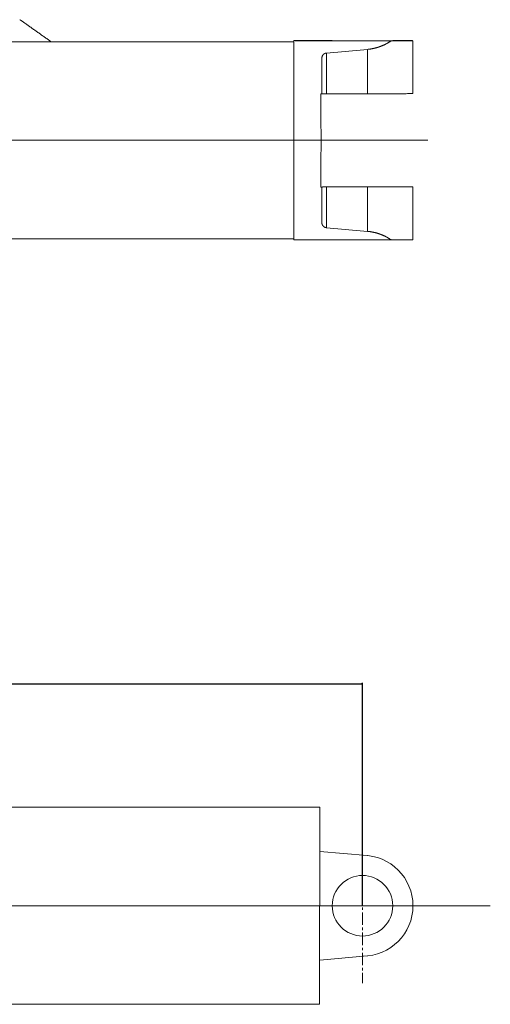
# Model space of a CAD drawing. Extents: x 0 to 59450, y 0 to 42050.
# Tile 304 of 304: x 52149 to 53082, y 35956 to 37909. Entities that reach past the tile are written whole.
import ezdxf

# ---------------------------------------------------------------- set-up
doc = ezdxf.new("R2010")
doc.units = 0
doc.header["$LTSCALE"] = 20
doc.header["$MEASUREMENT"] = 0
doc.linetypes.add('CENTER', pattern=[2, 1.25, -0.25, 0.25, -0.25])
doc.layers.get('0').update_dxf_attribs({"linetype": 'CONTINUOUS'})
doc.layers.get('Defpoints').update_dxf_attribs({"linetype": 'CONTINUOUS'})
doc.dimstyles.new('DXF001', dxfattribs={"dimtxt": 3.1, "dimasz": 2, "dimexe": 2, "dimexo": 0.8, "dimgap": 0.09, "dimtad": 1, "dimdsep": 46, "dimtxsty": 'STANDARD', "dimcen": 0.09, "dimazin": 2, "dimtfac": 0.645161, "dimtdec": 4, "dimtmove": 0, "dimatfit": 3, "dimfxl": 1, "dimtvp": 0.66129, "dimtolj": 1, "dimtzin": 0, "dimarcsym": 0})

# ---------------------------------------------------------------- blocks, each defined once
blk = doc.blocks.new('_OPEN')
at = {"color": 0, "linetype": 'ByBlock', "lineweight": -2}
for p, q in [((-1, 0.166667), (0, 0)), ((0, 0), (-1, -0.166667)), ((0, 0), (-1, 0))]:
    blk.add_line(p, q, dxfattribs=at)
blk = doc.blocks.new('*D35')
at = {"color": 0, "linetype": 'Continuous', "lineweight": -2}
for p, q in [((47787, 36152.5), (47787, 36593.7)), ((47789, 36591.7), (52826.8, 36591.7)), ((52828.8, 36152.5), (52828.8, 36593.7))]:
    blk.add_line(p, q, dxfattribs=at)
at = {"layer": 'Defpoints', "color": 0, "linetype": 'Continuous'}
for p in [(52828.8, 36591.7), (47787, 36151.7), (52828.8, 36151.7)]:
    blk.add_point(p, dxfattribs=at)
at = {"color": 0, "linetype": 'Continuous', "lineweight": -2, "xscale": 2, "yscale": 2, "zscale": 2, "rotation": 180}
blk.add_blockref('_OPEN', (47787, 36591.7), dxfattribs=at)
at = {"color": 0, "linetype": 'Continuous', "lineweight": -2, "xscale": 2, "yscale": 2, "zscale": 2}
blk.add_blockref('_OPEN', (52828.8, 36591.7), dxfattribs=at)
at = {"color": 0, "linetype": 'Continuous', "lineweight": 13, "insert": (50481.8, 36641.7), "char_height": 100, "attachment_point": 5}
blk.add_mtext('\\A1;\\A1;5050', dxfattribs=at)

msp = doc.modelspace()

# ---------------------------------------------------------------- linework, layer by layer
at = {"color": 3, "linetype": 'Continuous', "lineweight": 13}
for p, q in [((52153.57, 37906.299), (52152.832, 37906.812)), ((52156.836, 37903.989), (52153.57, 37906.299)), ((52159.329, 37902.224), (52156.836, 37903.989)), ((52160.948, 37901.079), (52159.329, 37902.224)), ((52162.209, 37900.187), (52160.948, 37901.079)), ((52163.603, 37899.2), (52162.209, 37900.187)), ((52165.088, 37898.149), (52163.603, 37899.2)), ((52166.54, 37897.122), (52165.088, 37898.149)), ((52167.968, 37896.112), (52166.54, 37897.122)), ((52169.405, 37895.095), (52167.968, 37896.112)), ((52170.848, 37894.074), (52169.405, 37895.095)), ((52172.288, 37893.055), (52170.848, 37894.074)), ((52173.727, 37892.037), (52172.288, 37893.055)), ((52175.167, 37891.018), (52173.727, 37892.037)), ((52176.607, 37890), (52175.167, 37891.018)), ((52178.047, 37888.981), (52176.607, 37890)), ((52179.487, 37887.962), (52178.047, 37888.981)), ((52180.926, 37886.943), (52179.487, 37887.962)), ((52182.366, 37885.925), (52180.926, 37886.943)), ((52183.806, 37884.906), (52182.366, 37885.925)), ((52185.246, 37883.887), (52183.806, 37884.906)), ((52186.686, 37882.869), (52185.246, 37883.887)), ((52188.125, 37881.85), (52186.686, 37882.869)), ((52189.565, 37880.831), (52188.125, 37881.85)), ((52191.005, 37879.812), (52189.565, 37880.831)), ((52192.445, 37878.794), (52191.005, 37879.812)), ((52193.885, 37877.775), (52192.445, 37878.794)), ((52195.325, 37876.756), (52193.885, 37877.775)), ((52196.764, 37875.737), (52195.325, 37876.756)), ((52198.204, 37874.719), (52196.764, 37875.737)), ((52199.644, 37873.7), (52198.204, 37874.719)), ((52201.084, 37872.681), (52199.644, 37873.7)), ((52202.524, 37871.663), (52201.084, 37872.681)), ((52203.963, 37870.644), (52202.524, 37871.663)), ((52205.403, 37869.625), (52203.963, 37870.644)), ((52206.843, 37868.606), (52205.403, 37869.625)), ((52692.715, 37865.549), (52020.55, 37865.55)), ((52208.283, 37867.588), (52206.843, 37868.606)), ((52209.723, 37866.569), (52208.283, 37867.588)), ((52211.163, 37865.55), (52209.723, 37866.569)), ((52692.744, 37867.718), (52692.715, 37865.549)), ((52768.846, 37867.718), (52692.744, 37867.718)), ((52692.744, 37867.718), (52694.972, 37867.38)), ((52692.744, 37867.718), (52692.744, 37474.55)), ((52694.972, 37867.38), (52885.731, 37867.38)), ((52838.897, 37850.381), (52757.24, 37843.065)), ((52772.38, 37867.508), (52771.082, 37867.515)), ((52773.935, 37867.501), (52772.38, 37867.508)), ((52775.715, 37867.493), (52773.935, 37867.501)), ((52777.707, 37867.486), (52775.715, 37867.493)), ((52779.88, 37867.479), (52777.707, 37867.486)), ((52782.215, 37867.473), (52779.88, 37867.479)), ((52784.68, 37867.467), (52782.215, 37867.473)), ((52787.256, 37867.462), (52784.68, 37867.467)), ((52789.918, 37867.457), (52787.256, 37867.462)), ((52792.648, 37867.452), (52789.918, 37867.457)), ((52795.408, 37867.448), (52792.648, 37867.452)), ((52798.178, 37867.445), (52795.408, 37867.448)), ((52801.015, 37867.441), (52798.178, 37867.445)), ((52803.991, 37867.438), (52801.015, 37867.441)), ((52807.12, 37867.435), (52803.991, 37867.438)), ((52810.417, 37867.433), (52807.12, 37867.435)), ((52813.867, 37867.431), (52810.417, 37867.433)), ((52817.462, 37867.429), (52813.867, 37867.431)), ((52821.183, 37867.428), (52817.462, 37867.429)), ((52825.021, 37867.427), (52821.183, 37867.428)), ((52828.95, 37867.427), (52825.021, 37867.427)), ((52832.953, 37867.427), (52828.95, 37867.427)), ((52836.999, 37867.428), (52832.953, 37867.427)), ((52841.065, 37867.429), (52836.999, 37867.428)), ((52838.895, 37762.346), (52838.897, 37850.381)), ((52845.119, 37867.431), (52841.065, 37867.429)), ((52849.131, 37867.433), (52845.119, 37867.431)), ((52853.071, 37867.437), (52849.131, 37867.433)), ((52856.905, 37867.44), (52853.071, 37867.437)), ((52860.608, 37867.445), (52856.905, 37867.44)), ((52864.144, 37867.449), (52860.608, 37867.445)), ((52867.498, 37867.455), (52864.144, 37867.449)), ((52870.636, 37867.46), (52867.498, 37867.455)), ((52873.55, 37867.466), (52870.636, 37867.46)), ((52876.215, 37867.473), (52873.55, 37867.466)), ((52878.63, 37867.48), (52876.215, 37867.473)), ((52880.778, 37867.487), (52878.63, 37867.48)), ((52882.668, 37867.494), (52880.778, 37867.487)), ((52884.288, 37867.501), (52882.668, 37867.494)), ((52885.732, 37867.38), (52884.945, 37866.841)), ((52885.732, 37867.38), (52888.887, 37867.385)), ((52888.951, 37867.543), (52888.717, 37867.537)), ((52895.595, 37867.698), (52888.846, 37867.71)), ((52888.846, 37867.556), (52888.854, 37867.556)), ((52888.854, 37867.556), (52888.862, 37867.556)), ((52888.862, 37867.556), (52888.869, 37867.555)), ((52888.869, 37867.555), (52888.877, 37867.555)), ((52888.877, 37867.555), (52888.884, 37867.555)), ((52888.884, 37867.555), (52888.891, 37867.555)), ((52888.887, 37867.385), (52891.958, 37867.389)), ((52888.891, 37867.555), (52888.898, 37867.554)), ((52888.898, 37867.554), (52888.904, 37867.554)), ((52888.904, 37867.554), (52888.91, 37867.554)), ((52888.91, 37867.554), (52888.916, 37867.554)), ((52888.916, 37867.554), (52888.922, 37867.554)), ((52888.922, 37867.554), (52888.928, 37867.553)), ((52888.928, 37867.553), (52888.933, 37867.553)), ((52888.933, 37867.553), (52888.938, 37867.553)), ((52888.938, 37867.553), (52888.943, 37867.553)), ((52888.99, 37867.55), (52888.951, 37867.543)), ((52888.977, 37867.551), (52888.98, 37867.551)), ((52891.958, 37867.389), (52894.942, 37867.394)), ((52894.942, 37867.394), (52897.836, 37867.4)), ((52900.609, 37867.689), (52895.595, 37867.698)), ((52897.836, 37867.4), (52900.626, 37867.405)), ((52903.668, 37867.682), (52900.609, 37867.689)), ((52900.626, 37867.405), (52903.308, 37867.411)), ((52903.308, 37867.411), (52905.874, 37867.417)), ((52905.858, 37867.677), (52903.668, 37867.682)), ((52908.206, 37867.671), (52905.858, 37867.677)), ((52905.874, 37867.417), (52908.321, 37867.423)), ((52910.62, 37867.664), (52908.206, 37867.671)), ((52908.321, 37867.423), (52910.639, 37867.43)), ((52912.829, 37867.657), (52910.62, 37867.664)), ((52910.639, 37867.43), (52912.83, 37867.436)), ((52914.857, 37867.65), (52912.829, 37867.657)), ((52912.83, 37867.436), (52914.883, 37867.443)), ((52916.762, 37867.644), (52914.857, 37867.65)), ((52914.883, 37867.443), (52916.8, 37867.45)), ((52918.541, 37867.636), (52916.762, 37867.644)), ((52916.8, 37867.45), (52918.574, 37867.457)), ((52920.17, 37867.629), (52918.541, 37867.636)), ((52918.574, 37867.457), (52920.208, 37867.464)), ((52921.656, 37867.622), (52920.17, 37867.629)), ((52920.208, 37867.464), (52921.696, 37867.471)), ((52922.996, 37867.615), (52921.656, 37867.622)), ((52921.696, 37867.471), (52923.041, 37867.478)), ((52924.196, 37867.608), (52922.996, 37867.615)), ((52923.041, 37867.478), (52924.24, 37867.485)), ((52924.24, 37867.485), (52925.297, 37867.493)), ((52925.297, 37867.493), (52926.209, 37867.5)), ((52928.828, 37867.55), (52928.702, 37867.557)), ((52928.843, 37762.547), (52928.846, 37867.546)), ((52748.245, 37762.312), (52748.247, 37833.233)), ((52757.24, 37843.065), (52756.741, 37843.008)), ((52757.24, 37843.065), (52757.238, 37762.332)), ((52746.193, 37762.194), (52746.996, 37762.194)), ((52746.273, 37749.344), (52746.194, 37762.193)), ((52746.996, 37762.194), (52748.245, 37762.312)), ((52748.246, 37762.312), (52748.262, 37762.312)), ((52748.739, 37762.318), (52748.89, 37762.319)), ((52748.89, 37762.319), (52749.063, 37762.319)), ((52749.063, 37762.319), (52749.259, 37762.32)), ((52749.259, 37762.32), (52749.478, 37762.321)), ((52749.478, 37762.321), (52749.721, 37762.322)), ((52749.721, 37762.322), (52749.987, 37762.323)), ((52749.987, 37762.323), (52750.276, 37762.324)), ((52750.276, 37762.324), (52750.589, 37762.325)), ((52750.589, 37762.325), (52750.923, 37762.325)), ((52750.923, 37762.325), (52751.28, 37762.326)), ((52751.28, 37762.326), (52751.657, 37762.327)), ((52751.657, 37762.327), (52752.055, 37762.327)), ((52752.055, 37762.327), (52752.469, 37762.328)), ((52752.469, 37762.328), (52752.896, 37762.329)), ((52752.896, 37762.329), (52753.347, 37762.329)), ((52753.347, 37762.329), (52753.823, 37762.329)), ((52753.823, 37762.329), (52754.279, 37762.33)), ((52754.279, 37762.33), (52754.699, 37762.33)), ((52754.699, 37762.33), (52755.249, 37762.331)), ((52755.249, 37762.331), (52756.107, 37762.331)), ((52756.107, 37762.331), (52757.238, 37762.331)), ((52757.238, 37762.332), (52838.895, 37762.346)), ((52838.894, 37762.346), (52842.875, 37762.347)), ((52842.875, 37762.347), (52846.912, 37762.348)), ((52846.912, 37762.348), (52851.012, 37762.35)), ((52851.012, 37762.35), (52855.159, 37762.352)), ((52855.159, 37762.352), (52859.342, 37762.354)), ((52859.342, 37762.354), (52863.547, 37762.357)), ((52863.547, 37762.357), (52867.762, 37762.361)), ((52867.762, 37762.361), (52871.971, 37762.364)), ((52871.971, 37762.364), (52876.157, 37762.369)), ((52876.157, 37762.369), (52880.305, 37762.373)), ((52880.305, 37762.373), (52884.396, 37762.378)), ((52884.396, 37762.378), (52888.412, 37762.384)), ((52888.412, 37762.384), (52892.332, 37762.39)), ((52892.332, 37762.39), (52896.14, 37762.397)), ((52896.14, 37762.397), (52899.813, 37762.404)), ((52899.813, 37762.404), (52903.336, 37762.411)), ((52903.336, 37762.411), (52906.686, 37762.419)), ((52906.686, 37762.419), (52909.851, 37762.428)), ((52909.851, 37762.428), (52912.808, 37762.437)), ((52912.808, 37762.437), (52915.549, 37762.446)), ((52915.549, 37762.446), (52918.049, 37762.455)), ((52918.049, 37762.455), (52920.314, 37762.465)), ((52920.314, 37762.465), (52922.324, 37762.475)), ((52922.324, 37762.475), (52924.06, 37762.485)), ((52924.06, 37762.485), (52925.498, 37762.494)), ((52746.331, 37739.382), (52746.273, 37749.344)), ((52746.364, 37732.702), (52746.331, 37739.382)), ((52746.386, 37727.313), (52746.364, 37732.702)), ((52746.408, 37721.314), (52746.386, 37727.313)), ((52746.43, 37714.884), (52746.408, 37721.314)), ((52746.449, 37708.513), (52746.43, 37714.884)), ((52746.464, 37702.169), (52746.449, 37708.513)), ((52746.477, 37695.739), (52746.464, 37702.169)), ((52746.487, 37689.244), (52746.477, 37695.739)), ((52746.494, 37682.726), (52746.487, 37689.244)), ((52746.498, 37676.194), (52746.494, 37682.726)), ((52746.499, 37669.648), (52746.498, 37676.194)), ((47526.649, 37670.051), (52958.474, 37670.051)), ((52746.486, 37650.054), (52746.493, 37656.567)), ((52746.493, 37656.567), (52746.498, 37663.101)), ((52746.498, 37663.101), (52746.499, 37669.648)), ((52746.446, 37630.753), (52746.462, 37637.136)), ((52746.462, 37637.136), (52746.475, 37643.574)), ((52746.475, 37643.574), (52746.486, 37650.054)), ((52746.382, 37612.016), (52746.406, 37618.184)), ((52746.406, 37618.184), (52746.428, 37624.431)), ((52746.428, 37624.431), (52746.446, 37630.753)), ((52746.295, 37594.094), (52746.327, 37599.964)), ((52746.327, 37599.964), (52746.356, 37605.942)), ((52746.356, 37605.942), (52746.382, 37612.016)), ((52746.188, 37577.194), (52746.226, 37582.706)), ((52746.991, 37577.194), (52746.188, 37577.194)), ((52746.226, 37582.706), (52746.262, 37588.337)), ((52746.262, 37588.337), (52746.295, 37594.094)), ((52748.24, 37577.313), (52746.991, 37577.194)), ((52748.238, 37506.393), (52748.24, 37577.313)), ((52748.604, 37577.317), (52748.499, 37577.317)), ((52748.733, 37577.318), (52748.604, 37577.317)), ((52748.884, 37577.319), (52748.733, 37577.318)), ((52749.058, 37577.32), (52748.884, 37577.319)), ((52749.253, 37577.321), (52749.058, 37577.32)), ((52749.473, 37577.322), (52749.253, 37577.321)), ((52749.715, 37577.323), (52749.473, 37577.322)), ((52749.982, 37577.323), (52749.715, 37577.323)), ((52750.271, 37577.324), (52749.982, 37577.323)), ((52750.583, 37577.325), (52750.271, 37577.324)), ((52750.918, 37577.326), (52750.583, 37577.325)), ((52751.275, 37577.327), (52750.918, 37577.326)), ((52751.651, 37577.327), (52751.275, 37577.327)), ((52752.048, 37577.328), (52751.651, 37577.327)), ((52752.463, 37577.329), (52752.048, 37577.328)), ((52752.895, 37577.329), (52752.463, 37577.329)), ((52753.342, 37577.33), (52752.895, 37577.329)), ((52753.802, 37577.33), (52753.342, 37577.33)), ((52754.274, 37577.33), (52753.802, 37577.33)), ((52754.755, 37577.331), (52754.274, 37577.33)), ((52755.243, 37577.331), (52754.755, 37577.331)), ((52755.738, 37577.331), (52755.243, 37577.331)), ((52756.235, 37577.332), (52755.738, 37577.331)), ((52756.733, 37577.332), (52756.235, 37577.332)), ((52757.232, 37577.332), (52756.733, 37577.332)), ((52757.232, 37577.332), (52757.23, 37496.599)), ((52838.89, 37577.347), (52757.232, 37577.332)), ((52838.887, 37489.312), (52838.89, 37577.347)), ((52848.235, 37577.35), (52838.891, 37577.347)), ((52855.43, 37577.353), (52848.235, 37577.35)), ((52860.19, 37577.355), (52855.43, 37577.353)), ((52863.96, 37577.358), (52860.19, 37577.355)), ((52868.116, 37577.362), (52863.96, 37577.358)), ((52872.52, 37577.365), (52868.116, 37577.362)), ((52876.804, 37577.37), (52872.52, 37577.365)), ((52880.98, 37577.375), (52876.804, 37577.37)), ((52885.117, 37577.38), (52880.98, 37577.375)), ((52889.191, 37577.386), (52885.117, 37577.38)), ((52888.838, 37577.711), (52892.463, 37577.705)), ((52893.156, 37577.392), (52889.191, 37577.386)), ((52892.463, 37577.705), (52895.891, 37577.699)), ((52896.996, 37577.399), (52893.156, 37577.392)), ((52895.891, 37577.699), (52899.114, 37577.692)), ((52900.693, 37577.406), (52896.996, 37577.399)), ((52899.114, 37577.692), (52902.142, 37577.686)), ((52904.233, 37577.414), (52900.693, 37577.406)), ((52902.142, 37577.686), (52904.969, 37577.679)), ((52907.588, 37577.422), (52904.233, 37577.414)), ((52904.969, 37577.679), (52907.602, 37577.673)), ((52910.747, 37577.431), (52907.588, 37577.422)), ((52907.602, 37577.673), (52910.045, 37577.666)), ((52910.045, 37577.666), (52912.353, 37577.659)), ((52913.685, 37577.44), (52910.747, 37577.431)), ((52912.353, 37577.659), (52914.57, 37577.652)), ((52916.397, 37577.449), (52913.685, 37577.44)), ((52914.57, 37577.652), (52916.688, 37577.644)), ((52918.858, 37577.459), (52916.397, 37577.449)), ((52916.688, 37577.644), (52918.683, 37577.636)), ((52918.683, 37577.636), (52920.545, 37577.628)), ((52921.066, 37577.468), (52918.858, 37577.459)), ((52920.545, 37577.628), (52922.256, 37577.62)), ((52923.003, 37577.479), (52921.066, 37577.468)), ((52922.256, 37577.62), (52923.805, 37577.611)), ((52923.805, 37577.611), (52925.171, 37577.602)), ((52925.171, 37577.602), (52926.346, 37577.592)), ((52928.8, 37577.541), (52928.532, 37577.531)), ((52928.835, 37472.547), (52928.838, 37577.547)), ((52748.239, 37506.393), (52748.255, 37505.991)), ((52757.23, 37496.599), (52838.887, 37489.312)), ((52838.887, 37489.313), (52839.994, 37489.207)), ((48174.809, 37474.551), (52692.709, 37474.549)), ((52692.709, 37474.549), (52692.733, 37472.719)), ((52694.961, 37472.381), (52692.733, 37472.719)), ((52885.72, 37472.381), (52694.961, 37472.381)), ((52891.644, 37472.389), (52885.719, 37472.38)), ((52896.08, 37472.396), (52891.644, 37472.389)), ((52898.835, 37472.402), (52896.08, 37472.396)), ((52900.859, 37472.406), (52898.835, 37472.402)), ((52903.048, 37472.411), (52900.859, 37472.406)), ((52905.323, 37472.416), (52903.048, 37472.411)), ((52907.448, 37472.421), (52905.323, 37472.416)), ((52909.444, 37472.427), (52907.448, 37472.421)), ((52911.361, 37472.432), (52909.444, 37472.427)), ((52913.195, 37472.438), (52911.361, 37472.432)), ((52914.926, 37472.443), (52913.195, 37472.438)), ((52916.557, 37472.449), (52914.926, 37472.443)), ((52918.086, 37472.455), (52916.557, 37472.449)), ((52919.515, 37472.461), (52918.086, 37472.455)), ((52920.839, 37472.467), (52919.515, 37472.461)), ((52922.06, 37472.473), (52920.839, 37472.467)), ((52923.176, 37472.48), (52922.06, 37472.473)), ((52924.19, 37472.486), (52923.176, 37472.48)), ((52925.098, 37472.492), (52924.19, 37472.486)), ((52928.835, 37472.547), (52928.792, 37472.541)), ((52743.838, 36347.167), (48173.599, 36347.167)), ((52743.838, 36347.167), (52743.832, 35956.167)), ((52837.959, 36251.242), (52743.837, 36259.478)), ((47533.599, 36151.667), (53082.2, 36151.667)), ((52837.959, 36052.092), (52743.837, 36043.856)), ((48173.599, 35956.167), (52743.832, 35956.167))]:
    msp.add_line(p, q, dxfattribs=at)
at = {"color": 3, "linetype": 'CENTER', "lineweight": 13}
msp.add_line((52828.837, 36298.498), (52828.832, 35998.198), dxfattribs=at)
at = {"color": 3, "linetype": 'Continuous', "lineweight": 13}
msp.add_circle((52828.835, 36151.649), 60, dxfattribs=at)
for centre, radius, start, end in [((52123.618, 37863.848), 51.957, 59.758465, 60.754416), ((52123.905, 37864.299), 51.422, 58.777352, 59.782463), ((52124.229, 37864.858), 50.777, 57.745973, 58.762788), ((52124.403, 37865.098), 50.48, 56.746261, 57.767956), ((52124.351, 37865.054), 50.546, 55.704421, 56.723994), ((52770.364, 37897.806), 30.285, 267.127315, 268.002719), ((52771.899, 37978.434), 110.924, 268.661503, 269.04424), ((52776.964, 38570.095), 702.604, 269.43609, 269.520338), ((52818.096, 38053.224), 203.907, 275.855307, 276.561054), ((52833.573, 37925.389), 75.145, 275.974864, 277.432881), ((52832.51, 37934.178), 83.998, 277.37668, 278.21813), ((52799.061, 38137.671), 290.21, 279.011312, 279.199579), ((52829.056, 37952.867), 102.988, 279.163854, 279.749235), ((52832.977, 37932.643), 82.393, 279.443992, 280.221332), ((52830.404, 37946.626), 96.611, 280.25108, 280.89599), ((52828.576, 37955.209), 105.385, 280.989981, 281.569271), ((52829.895, 37948.662), 98.706, 281.581793, 282.2015), ((52830.523, 37946.06), 96.03, 282.163089, 282.800112), ((52830.045, 37948.019), 98.047, 282.818992, 283.439393), ((52829.87, 37948.714), 98.763, 283.444067, 284.056702), ((52829.968, 37948.209), 98.249, 284.073135, 284.686616), ((52830.065, 37947.887), 97.914, 284.67939, 285.292472), ((52829.963, 37948.156), 98.199, 285.308553, 285.917175), ((52829.975, 37948.15), 98.19, 285.911586, 286.517625), ((52829.933, 37948.173), 98.225, 286.537139, 287.140204), ((52829.972, 37948.091), 98.134, 287.13245, 287.733508), ((52829.907, 37948.184), 98.243, 287.753104, 288.350701), ((52829.939, 37948.126), 98.178, 288.343422, 288.938807), ((52829.877, 37948.218), 98.285, 288.956038, 289.548046), ((52829.913, 37948.139), 98.199, 289.543498, 290.133312), ((52829.845, 37948.243), 98.32, 290.149501, 290.735865), ((52829.881, 37948.17), 98.239, 290.731217, 291.315347), ((52829.811, 37948.268), 98.355, 291.332821, 291.913478), ((52829.847, 37948.207), 98.286, 291.907284, 292.485686), ((52829.774, 37948.308), 98.407, 292.502603, 293.077499), ((52829.81, 37948.238), 98.328, 293.073795, 293.646414), ((52829.734, 37948.35), 98.461, 293.661183, 294.230273), ((52829.771, 37948.28), 98.382, 294.227081, 294.793874), ((52829.69, 37948.391), 98.517, 294.809491, 295.372729), ((52829.729, 37948.328), 98.443, 295.367712, 295.928642), ((52829.645, 37948.424), 98.566, 295.94851, 296.50589), ((52829.683, 37948.382), 98.511, 296.496866, 297.051897), ((52829.589, 37948.5), 98.66, 297.06938, 297.620738), ((52829.636, 37948.422), 98.569, 297.617572, 298.1667), ((52829.58, 37948.478), 98.645, 298.180219, 298.726152), ((52829.579, 37948.488), 98.654, 298.723996, 299.267095), ((52829.323, 37948.884), 99.124, 299.283927, 299.821641), ((52829.726, 37948.201), 98.332, 299.81597, 300.355346), ((52829.986, 37947.722), 97.787, 300.365981, 300.906136), ((52829.736, 37948.166), 98.297, 300.897889, 301.435809), ((52829.839, 37947.947), 98.055, 301.451476, 301.993899), ((52829.965, 37947.791), 97.856, 301.97982, 302.52654), ((52830.225, 37947.354), 97.349, 302.535568, 303.088048), ((52829.717, 37948.165), 98.305, 303.077794, 303.627688), ((52828.454, 37950.002), 100.533, 303.647304, 304.18797), ((52879.871, 38829.604), 962.113, 270.263069, 270.344535), ((52882.828, 38386.515), 519.015, 270.312258, 270.435003), ((52885.258, 38104.465), 236.955, 270.365234, 270.576878), ((52886.973, 37956.591), 89.071, 270.431045, 270.843046), ((52888.216, 37885.198), 17.668, 270.22018, 271.625352), ((52888.785, 37863.802), 3.754, 87.520155, 87.590404), ((52888.81, 37864.17), 3.385, 87.597337, 87.67355), ((52888.83, 37864.708), 2.847, 87.447833, 87.532421), ((52888.848, 37865.083), 2.471, 87.389407, 87.484533), ((52888.861, 37865.439), 2.115, 87.209234, 87.312244), ((52888.87, 37865.673), 1.881, 87.001002, 87.107708), ((52888.892, 37866.072), 1.482, 86.911687, 87.043282), ((52888.916, 37866.529), 1.024, 86.719694, 86.899034), ((52888.92, 37866.508), 1.045, 86.828281, 86.987541), ((52888.941, 37866.966), 0.586, 85.936763, 86.201263), ((52888.96, 37867.229), 0.322, 85.274277, 85.898027), ((52888.94, 37866.969), 0.584, 85.071534, 85.494972), ((52918.699, 36997.563), 870.062, 89.568571, 89.637979), ((52921.293, 37313.523), 554.091, 89.496138, 89.590805), ((52923.448, 37537.9), 329.704, 89.393395, 89.527762), ((52920.746, 38488.044), 620.568, 270.504404, 270.575865), ((52925.285, 37693.642), 173.952, 89.244773, 89.455381), ((52922.965, 38244.438), 376.953, 270.610657, 270.70684), ((52926.694, 37788.486), 79.098, 88.995111, 89.359336), ((52924.904, 38071.897), 204.4, 270.76004, 270.900224), ((52927.774, 37841.651), 25.922, 88.491963, 89.321131), ((52926.406, 37963.476), 95.97, 271.020329, 271.238371), ((52928.45, 37863.103), 4.462, 86.771566, 89.92802), ((52927.568, 37902.172), 34.655, 271.508658, 271.904876), ((52928.321, 37874.832), 7.307, 273.128512, 274.015094), ((52928.732, 37867.475), 0.122, 34.306934, 38.40777), ((52768.683, 37831.933), 20.476, 173.736412, 176.361375), ((52756.494, 37833.552), 8.188, 170.608127, 175.692852), ((52757.36, 37833.436), 9.061, 167.691114, 170.776804), ((52768.542, 37830.076), 20.723, 164.109353, 165.204348), ((52758.673, 37832.918), 10.452, 161.859033, 164.278271), ((52757.206, 37833.564), 8.859, 159.817726, 162.881601), ((52758.236, 37833.175), 9.96, 157.04194, 159.756704), ((52758.793, 37832.896), 10.581, 154.27201, 156.830883), ((52758.312, 37833.124), 10.049, 151.505335, 154.251618), ((52758.175, 37833.237), 9.875, 148.864742, 151.702791), ((52758.24, 37833.189), 9.955, 145.972646, 148.818365), ((52758.284, 37833.171), 10.002, 143.168811, 146.028178), ((52758.213, 37833.217), 9.917, 140.227808, 143.139822), ((52758.207, 37833.24), 9.898, 137.362976, 140.304935), ((52758.182, 37833.251), 9.872, 134.342426, 137.3129), ((52758.188, 37833.263), 9.868, 131.429602, 134.417725), ((52758.163, 37833.276), 9.842, 128.354584, 131.365107), ((52758.165, 37833.292), 9.83, 125.401634, 128.42494), ((52758.147, 37833.297), 9.816, 122.296795, 125.331211), ((52758.154, 37833.303), 9.814, 119.311253, 122.348878), ((52758.146, 37833.29), 9.822, 116.202505, 119.236097), ((52758.145, 37833.307), 9.806, 113.207472, 116.241846), ((52758.125, 37833.321), 9.786, 110.101572, 113.13256), ((52758.146, 37833.279), 9.832, 107.12436, 110.130315), ((52758.164, 37833.149), 9.962, 104.05134, 107.002923), ((52758.132, 37833.301), 9.807, 101.107054, 104.084817), ((52758.078, 37833.549), 9.553, 98.049566, 101.07885), ((52748.293, 37761.77), 0.543, 89.740812, 93.213429), ((52748.386, 37758.468), 3.846, 90.603401, 91.354371), ((52748.533, 37750.35), 11.966, 90.570241, 90.896862), ((52748.717, 37736.41), 25.907, 90.475647, 90.670511), ((52748.964, 37712.677), 49.641, 90.408609, 90.53316), ((52749.257, 37677.743), 84.577, 90.351107, 90.438707), ((52917.956, 38630.167), 867.706, 270.498029, 270.57972), ((52923.817, 37978.426), 215.941, 270.774285, 271.070704), ((52925.138, 37897.116), 134.62, 271.155262, 271.576632), ((52748.573, 37564.917), 12.4, 91.162801, 91.536786), ((52748.65, 37560.457), 16.86, 90.821126, 91.115497), ((52749.074, 37519.334), 57.986, 90.567904, 90.65813), ((52917.434, 38614.993), 1037.53, 270.307524, 270.399643), ((52921.137, 38137.66), 560.183, 270.36144, 270.502937), ((52924.235, 37827.49), 249.998, 270.416992, 270.670982), ((52920.795, 36981.652), 595.966, 89.373953, 89.466334), ((52926.492, 37661.453), 83.946, 270.457775, 271.018232), ((52923.737, 37283.735), 293.869, 89.159299, 89.303971), ((52928.004, 37590.66), 13.139, 269.908675, 272.3001), ((52926.023, 37465.288), 112.303, 88.710746, 88.966123), ((52927.674, 37552.509), 25.068, 87.410475, 87.999141), ((52928.557, 37577.706), 0.293, 325.865762, 328.295158), ((52757.873, 37506.561), 9.635, 183.38824, 185.827991), ((52758.755, 37506.639), 10.52, 185.765062, 188.048532), ((52759.122, 37506.691), 10.891, 188.048466, 190.298564), ((52758.775, 37506.659), 10.544, 190.462659, 192.832754), ((52758.703, 37506.646), 10.472, 192.851615, 195.28163), ((52758.683, 37506.659), 10.455, 195.378837, 197.857146), ((52758.704, 37506.668), 10.478, 197.869986, 200.383767), ((52758.608, 37506.657), 10.384, 200.511973, 203.090226), ((52758.598, 37506.653), 10.373, 203.090514, 205.709097), ((52758.52, 37506.639), 10.297, 205.829898, 208.50572), ((52758.513, 37506.637), 10.289, 208.510602, 211.222321), ((52758.441, 37506.616), 10.217, 211.331737, 214.095604), ((52758.421, 37506.603), 10.194, 214.099339, 216.898675), ((52758.339, 37506.565), 10.105, 217.004139, 219.85547), ((52758.342, 37506.564), 10.107, 219.840944, 222.714856), ((52758.323, 37506.571), 10.097, 222.817734, 225.714687), ((52758.253, 37506.507), 10.002, 225.745031, 228.689375), ((52758.088, 37506.346), 9.773, 228.791019, 231.822276), ((52758.237, 37506.49), 9.979, 231.662598, 234.631738), ((52758.546, 37506.948), 10.531, 234.702951, 237.508261), ((52758.057, 37506.304), 9.725, 237.898284, 240.982181), ((52757.39, 37505.145), 8.388, 241.123704, 244.775242), ((52758.386, 37506.7), 10.222, 243.44094, 246.264613), ((52763.993, 37519.283), 23.998, 246.103436, 247.194311), ((52757.518, 37505.202), 8.523, 250.633218, 254.512892), ((52757.296, 37504.301), 7.596, 254.306521, 260.938944), ((52760.128, 37516.272), 19.884, 258.313865, 261.622995), ((52830.008, 37390.026), 99.682, 83.613915, 84.25081), ((52830.15, 37391.624), 98.079, 82.947215, 83.592143), ((52830.246, 37392.244), 97.452, 82.311809, 82.958477), ((52830.166, 37391.803), 97.899, 81.65871, 82.299951), ((52830.182, 37391.786), 97.914, 81.031165, 81.669814), ((52830.167, 37391.838), 97.865, 80.381297, 81.017755), ((52830.209, 37391.962), 97.735, 79.75824, 80.393107), ((52830.173, 37391.904), 97.799, 79.111954, 79.743737), ((52830.211, 37391.98), 97.717, 78.495637, 79.125517), ((52830.178, 37391.942), 97.761, 77.854037, 78.480966), ((52830.22, 37392.039), 97.657, 77.240827, 77.865868), ((52830.183, 37391.975), 97.728, 76.605972, 77.227947), ((52830.226, 37392.074), 97.622, 75.997448, 76.617474), ((52830.188, 37392.014), 97.689, 75.367233, 75.984144), ((52830.232, 37392.1), 97.595, 74.764468, 75.37939), ((52830.192, 37392.034), 97.669, 74.140365, 74.752112), ((52830.238, 37392.128), 97.566, 73.541433, 74.151151), ((52830.194, 37392.059), 97.645, 72.922017, 73.528507), ((52830.242, 37392.143), 97.551, 72.330072, 72.934496), ((52830.196, 37392.072), 97.632, 71.715596, 72.316743), ((52830.244, 37392.148), 97.545, 71.129523, 71.728568), ((52830.197, 37392.077), 97.627, 70.520735, 71.11646), ((52830.246, 37392.156), 97.536, 69.93909, 70.532681), ((52830.195, 37392.088), 97.618, 69.334501, 69.924729), ((52830.246, 37392.152), 97.54, 68.760868, 69.348935), ((52830.192, 37392.08), 97.627, 68.162219, 68.746894), ((52830.244, 37392.149), 97.543, 67.593069, 68.175546), ((52830.185, 37392.058), 97.649, 67.002406, 67.581431), ((52830.239, 37392.141), 97.552, 66.435708, 67.012549), ((52830.184, 37392.075), 97.635, 65.848391, 66.421849), ((52830.231, 37392.116), 97.578, 65.291956, 65.863074), ((52830.15, 37391.994), 97.722, 64.711372, 65.27873), ((52830.229, 37392.113), 97.581, 64.158107, 64.723591), ((52830.23, 37392.165), 97.534, 63.58252, 64.145458), ((52830.196, 37392.039), 97.662, 63.0383, 63.597631), ((52829.879, 37391.466), 98.316, 62.472622, 63.025122), ((52830.256, 37392.17), 97.518, 61.923025, 62.477894), ((52831.019, 37393.642), 95.86, 61.348877, 61.911294), ((52829.979, 37391.612), 98.141, 60.840009, 61.384328), ((52826.784, 37385.907), 104.679, 60.32958, 60.834113), ((52830.85, 37393.288), 96.253, 59.702763, 60.25773), ((52837.775, 37405.209), 82.467, 59.017981, 59.678559), ((52827.852, 37387.765), 102.531, 58.783806, 59.282221), ((52726.915, 37220.921), 297.531, 58.656217, 58.812028), ((52837.135, 37403.802), 84.012, 57.26114, 57.977767), ((52842.085, 37411.393), 74.951, 56.057792, 57.305697), ((52771.381, 37303.116), 204.263, 55.960907, 56.563038), ((52920.562, 38115.376), 642.9, 270.404274, 270.476237), ((52922.505, 37898.242), 425.758, 270.45754, 270.552222), ((52924.249, 37732.757), 260.264, 270.519603, 270.652852), ((52925.676, 37618.862), 146.36, 270.60228, 270.799731), ((52926.853, 37543.635), 71.123, 270.696901, 271.026617), ((52927.726, 37501.067), 28.547, 270.80661, 271.433227), ((52928.359, 37479.54), 7.012, 270.659144, 272.473468), ((52928.712, 37472.87), 0.339, 261.499007, 283.766102), ((52828.835, 36151.667), 100, 269.999111, 449.999111)]:
    msp.add_arc(centre, radius, start, end, dxfattribs=at)

# ---------------------------------------------------------------- dimensions: what is measured, and where the dimension line sits
at = {"linetype": 'Continuous', "lineweight": 13}
dim = msp.add_linear_dim(base=(52828.835, 36591.654), p1=(47787.028, 36151.667), p2=(52828.835, 36151.667), text='\\A1;5050', dimstyle='DXF001', override={"dimtxt": 100, "dimasz": 2, "dimblk1": 'OPEN', "dimblk2": 'OPEN', "dimsah": 1}, dxfattribs=at)
dim.commit()
dim.dimension.update_dxf_attribs({"geometry": '*D35', "text_midpoint": (50481.831, 36591.654), "dimtype": 160})

doc.saveas('drawing.dxf')
